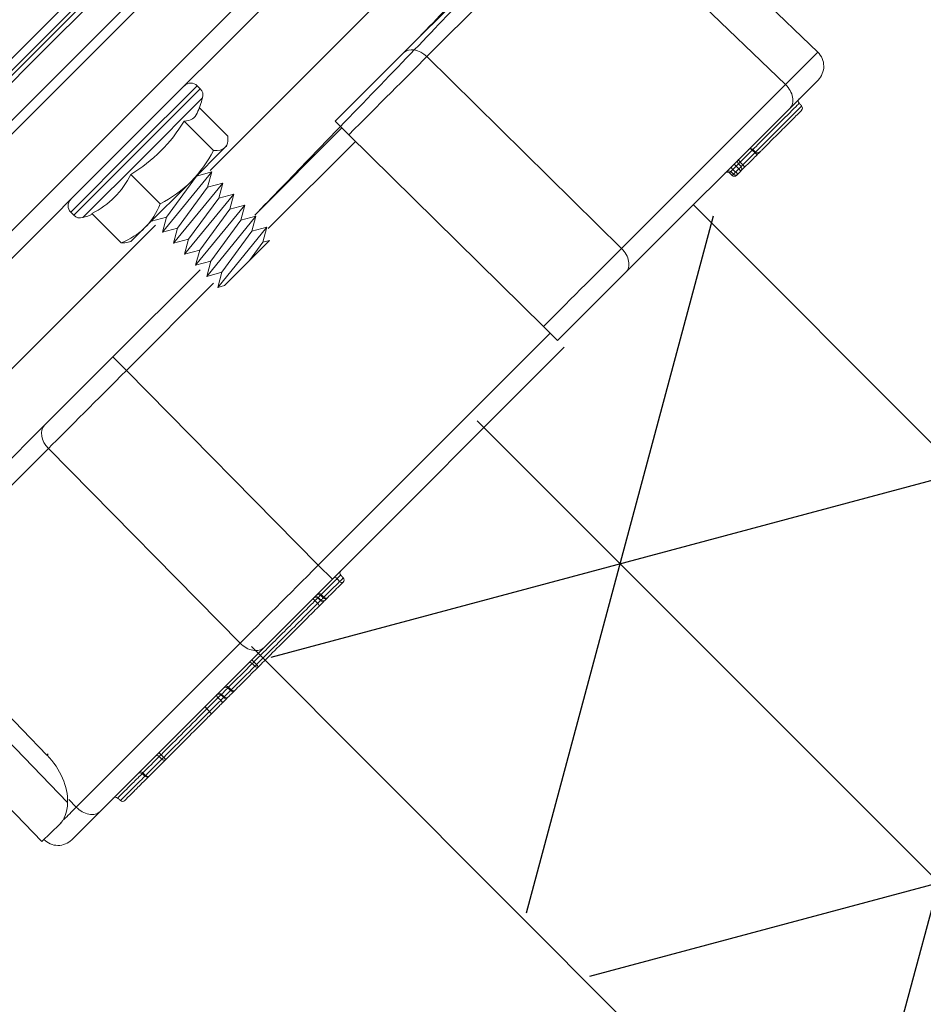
# Model space of a CAD drawing. Extents: x -285 to 5863, y 308 to 3178.
# Tile 495 of 622: x 2918.72 to 2921.61, y 803.18 to 806.34. Entities that reach past the tile are written whole.
import ezdxf

# ---------------------------------------------------------------- set-up
doc = ezdxf.new("R2010")
doc.units = 0
doc.header["$MEASUREMENT"] = 0
doc.layers.get('0').update_dxf_attribs({"color": 255, "linetype": 'CONTINUOUS'})
doc.layers.add('FRP-2-HATCH', color=1, linetype='CONTINUOUS')
doc.layers.add('GALV-2-PIPE', color=3, linetype='CONTINUOUS')

# ---------------------------------------------------------------- blocks, each defined once
blk = doc.blocks.new('A$C18AC51C3')
at = {"linetype": 'Continuous', "lineweight": 18}
for p, q in [((-0.421, -5.551), (-0.421, 0.824)), ((-0.2022, -2.3635), (-0.2022, 0.824)), ((-0.171, 0.7927), (-0.171, -5.5198)), ((-0.4835, 0.7615), (-0.4835, -2.3635)), ((-0.0851, -2.3635), (-0.0851, 0.7302)), ((-0.0695, -5.4416), (-0.0695, 0.7146)), ((-0.0583, -5.3931), (-0.0583, 0.6661)), ((-0.0304, -5.3557), (-0.0304, 0.6287)), ((-1.8731, -0.6665), (-1.8717, -0.5864)), ((-1.8717, -0.5864), (-1.1218, -0.5995)), ((-1.9355, -0.787), (-1.9355, -0.6589)), ((-1.8732, -0.6726), (-1.8731, -0.6665)), ((-1.8719, -0.7428), (-1.8719, -1.4851)), ((-1.8374, -0.7434), (-1.8719, -0.7428)), ((-1.8421, -0.7334), (-1.1566, -0.7454)), ((-0.7335, -0.751), (-0.7335, -2.2397)), ((-1.9355, -1.5293), (-1.9355, -0.787)), ((-0.9969, -1.4915), (-0.9969, -0.7581)), ((-1.6878, -0.7944), (-1.6879, -0.8001)), ((-1.6878, -0.7944), (-1.3129, -0.801)), ((-0.9355, -0.8023), (-0.9355, -1.5357)), ((-1.9571, -0.972), (-1.9576, -0.9684)), ((-1.9446, -0.9673), (-1.9451, -0.971)), ((-1.8719, -1.4851), (-0.9969, -1.4915)), ((-1.9355, -1.8386), (-1.9355, -1.5293)), ((-0.9355, -1.5357), (-0.9355, -1.845)), ((-1.9667, -1.6707), (-1.9667, -1.6707)), ((-1.9571, -1.7636), (-1.9571, -1.7652)), ((-1.9667, -1.7752), (-1.9667, -1.7736)), ((-1.9355, -1.8386), (-1.8719, -1.8386)), ((-1.9355, -2.8884), (-1.9355, -1.8386)), ((-1.8719, -1.8386), (-1.8719, -2.8884)), ((-0.9969, -1.845), (-1.8719, -1.8386)), ((-0.9969, -2.2398), (-0.9969, -1.845)), ((-0.9355, -1.845), (-0.9969, -1.845)), ((-0.9355, -1.845), (-0.9355, -2.2398)), ((-0.5264, -2.077), (-0.5264, -2.65)), ((-0.5125, -2.077), (-0.5264, -2.077)), ((-0.5125, -2.077), (-0.5125, -2.3635)), ((-0.552, -2.3635), (-0.552, -2.0923)), ((-0.711, -2.1394), (-0.7155, -2.147)), ((-0.5628, -2.122), (-0.6961, -2.122)), ((-0.7155, -2.147), (-0.7155, -2.2104)), ((-0.7155, -2.2104), (-0.7155, -2.4196)), ((-1.0265, -2.2588), (-1.0155, -2.2398)), ((-1.0265, -2.2588), (-1.0265, -2.463)), ((-1.0265, -2.463), (-1.0265, -2.2588)), ((-1.0155, -2.2398), (-0.9905, -2.4873)), ((-1.0155, -2.2398), (-0.9905, -2.2831)), ((-0.9905, -2.2831), (-0.9655, -2.2398)), ((-0.9655, -2.2398), (-0.9405, -2.4873)), ((-0.9655, -2.2398), (-0.9405, -2.2831)), ((-0.9405, -2.2831), (-0.9155, -2.2398)), ((-0.9155, -2.2398), (-0.8905, -2.4873)), ((-0.9155, -2.2398), (-0.8905, -2.2831)), ((-0.8905, -2.2831), (-0.8655, -2.2398)), ((-0.8655, -2.2398), (-0.8405, -2.4873)), ((-0.8655, -2.2398), (-0.8405, -2.2831)), ((-0.8405, -2.2831), (-0.8155, -2.2398)), ((-0.8155, -2.2398), (-0.7905, -2.4873)), ((-0.8155, -2.2398), (-0.7905, -2.2831)), ((-0.7905, -2.2831), (-0.7655, -2.2398)), ((-0.7655, -2.2398), (-0.7405, -2.4873)), ((-0.7655, -2.2398), (-0.7405, -2.2831)), ((-0.7405, -2.2831), (-0.7155, -2.2398)), ((-0.7155, -2.2398), (-0.7155, -2.2399)), ((-0.7155, -2.2398), (-0.7155, -2.2398)), ((-0.9905, -2.2831), (-0.9655, -2.444)), ((-0.9405, -2.2831), (-0.9155, -2.444)), ((-0.8905, -2.2831), (-0.8655, -2.444)), ((-0.8405, -2.2831), (-0.8155, -2.444)), ((-0.7905, -2.2831), (-0.7655, -2.444)), ((-0.7405, -2.2831), (-0.7155, -2.444)), ((-0.5628, -2.2988), (-0.6961, -2.2988)), ((-0.552, -2.6347), (-0.552, -2.3635)), ((-0.5125, -2.3635), (-0.5125, -2.65)), ((-0.4835, -2.3635), (-0.4835, -5.4885)), ((-0.2022, -5.551), (-0.2022, -2.3635)), ((-0.0851, -5.4573), (-0.0851, -2.3635)), ((-1.0265, -2.3732), (-1.0155, -2.444)), ((-0.7155, -2.4196), (-0.7155, -2.5726)), ((-1.0265, -2.463), (-1.0155, -2.444)), ((-1.0155, -2.444), (-0.9905, -2.4873)), ((-0.9905, -2.4873), (-0.9655, -2.444)), ((-0.9655, -2.444), (-0.9405, -2.4873)), ((-0.9405, -2.4873), (-0.9155, -2.444)), ((-0.9155, -2.444), (-0.8905, -2.4873)), ((-0.8905, -2.4873), (-0.8655, -2.444)), ((-0.8655, -2.444), (-0.8405, -2.4873)), ((-0.8405, -2.4873), (-0.8155, -2.444)), ((-0.8155, -2.444), (-0.7905, -2.4873)), ((-0.7905, -2.4873), (-0.7655, -2.444)), ((-0.7655, -2.444), (-0.7405, -2.4873)), ((-0.7405, -2.4873), (-0.7155, -2.444)), ((-0.7155, -2.444), (-0.7155, -2.444)), ((-0.9969, -2.8821), (-0.9969, -2.4873)), ((-0.9355, -2.4873), (-0.9355, -2.8821)), ((-0.7335, -2.4874), (-0.7335, -3.976)), ((-0.5628, -2.5403), (-0.6961, -2.5403)), ((-0.7155, -2.58), (-0.7155, -2.5726)), ((-0.7155, -2.58), (-0.711, -2.5877)), ((-0.5669, -2.605), (-0.6961, -2.605)), ((-0.5264, -2.65), (-0.5125, -2.65)), ((-1.9051, -2.8884), (-1.8415, -2.8884)), ((-1.9051, -3.1977), (-1.9051, -2.8884)), ((-1.8415, -2.8884), (-0.9665, -2.8821)), ((-0.9051, -2.8821), (-0.9665, -2.8821)), ((-0.9051, -2.8821), (-0.9051, -3.1914)), ((-1.9051, -3.94), (-1.9051, -3.1977)), ((-0.9051, -3.1914), (-0.9051, -3.9247)), ((-0.9665, -3.2356), (-1.8415, -3.2419)), ((-1.8415, -3.2419), (-1.8415, -3.9842)), ((-0.9665, -3.9689), (-0.9665, -3.2356)), ((-1.9363, -3.6679), (-1.9347, -3.6679)), ((-1.9363, -3.6735), (-1.9363, -3.6679)), ((-1.9363, -3.6735), (-1.9267, -3.6735)), ((-1.9267, -3.6876), (-1.9363, -3.6876)), ((-1.9267, -3.658), (-1.9268, -3.6635)), ((-1.9147, -3.6575), (-1.9146, -3.6631)), ((-1.9147, -3.6731), (-1.9051, -3.6731)), ((-1.9051, -3.688), (-1.9147, -3.688)), ((-1.9267, -3.761), (-1.9268, -3.7638)), ((-1.9145, -3.7633), (-1.9147, -3.7603)), ((-1.9083, -3.7607), (-1.9147, -3.7603)), ((-1.9051, -4.0681), (-1.9051, -3.94)), ((-1.8415, -3.9842), (-0.9665, -3.9689)), ((-0.9961, -4.1159), (-1.8415, -4.1306))]:
    blk.add_line(p, q, dxfattribs=at)
for centre, radius, start, end in [((-1.873, -0.6589), 0.0625, 89, 180), ((-1.9567, -0.9783), 0.01, 94.9382, 180), ((-1.9567, -1.8563), 0.01, 180, 267.4974), ((-0.5264, -2.106), 0.029, 90, 151.7483), ((-0.5125, -2.106), 0.029, 0, 90), ((-0.0472, -2.3635), 0.573, 151.7483, 155.0757), ((-0.0472, -2.3635), 0.573, 203.027, 208.2517), ((-0.5264, -2.621), 0.029, 208.2517, 270), ((-0.5125, -2.621), 0.029, 270, 0), ((-1.9151, -3.6475), 0.01, 271.9858, 0), ((-1.9151, -3.6531), 0.01, 271.9858, 0), ((-1.9263, -3.6679), 0.01, 91.9858, 180), ((-1.9151, -3.708), 0.01, 0, 87.9858), ((-1.8426, -4.0681), 0.0625, 180, 271)]:
    blk.add_arc(centre, radius, start, end, dxfattribs=at)
at = {"linetype": 'Continuous', "lineweight": 18, "extrusion": (-6.12303e-17, 2.64055e-05, -1)}
blk.add_arc((1.9567, -1.7736, -0.0001), 0.01, 0.0011, 87.9902, dxfattribs=at)
at = {"linetype": 'Continuous', "lineweight": 18, "extrusion": (6.12303e-17, -2.92665e-05, 1)}
blk.add_arc((-1.9455, -1.7532, 0.0001), 0.01, 272.0126, 0, dxfattribs=at)
at = {"linetype": 'Continuous', "lineweight": 18, "extrusion": (0, 0, -1)}
for centre, start, end in [((1.9263, -3.6735), 0, 88.0142), ((1.9263, -3.6876), 272.0142, 0)]:
    blk.add_arc(centre, 0.01, start, end, dxfattribs=at)
at = {"linetype": 'Continuous', "lineweight": 18}
for centre, major_axis, ratio, start_param, end_param in [((-1.873, -1.0965), (-0.0011, -0.5001), 0.000903, 2.356307, 2.531961), ((-1.873, -0.787), (0.0625, 0), 0.707107, 1.553343, 3.141593), ((-1.6855, -0.6619), (-0.1875, 0.0033), 0.707107, 0.594693, 1.570796), ((-1.9455, -0.847), (0.01, 0), 1, 4.747465, 6.283129), ((-1.9567, -0.8674), (-0.01, 0), 1, 4.747426, 6.282925), ((-1.9567, -0.9783), (-0.01, 0), 0.632763, 4.747296, 6.283185), ((-1.9455, -0.9647), (0.01, 0), 0.632763, 4.747296, 6.283185), ((-1.9455, -0.9573), (0.01, 0), 1, 4.798511, 6.283115), ((-1.9455, -1.039), (0.01, 0), 0.632763, 4.747296, 6.283185), ((-1.9567, -1.0517), (-0.01, 0), 0.632763, 4.747296, 6.283185), ((-1.9567, -1.0517), (-0.01, 0), 0.177202, 0, 1.53589), ((-1.9567, -1.0517), (0.0001, -0.01), 0.037191, 4.027374, 4.890072), ((-1.9455, -1.0551), (0.01, 0), 0.177202, 0, 1.53589), ((-1.9567, -1.259), (-0.01, 0), 0.177202, 0, 1.53589), ((-1.9567, -1.2593), (-0.01, 0), 0.16301, 0, 1.53589), ((-1.9455, -1.2627), (-0.00006, -0.01), 0.034392, 1.73465, 1.749037), ((-1.9455, -1.2627), (0.01, 0), 0.177202, 0, 1.53589), ((-1.9455, -1.2627), (0.01, 0), 0.163016, 0, 1.53589), ((-1.9567, -1.3093), (-0.01, 0), 0.276972, 0, 1.535889), ((-1.9455, -1.3144), (0.00033, -0.00999), 0.045796, 0.036753, 1.848572), ((-1.9455, -1.3144), (0.01, 0), 0.275698, 0, 1.535889), ((-1.9455, -1.3144), (0.01, 0), 0.999325, 4.747301, 6.283185), ((-1.9455, -1.3169), (0.01, 0), 0.994431, 4.747296, 6.283185), ((-1.9455, -1.3169), (-0.01, 0), 0.992859, 1.605703, 3.141593), ((-1.9567, -1.3348), (-0.01, 0), 0.999329, 4.7473, 6.283185), ((-1.9567, -1.3372), (0.01, 0), 0.994441, 1.605703, 3.141593), ((-1.9567, -1.3372), (0.01, 0), 0.992859, 1.605703, 3.141593), ((-1.9567, -1.3372), (0.00035, -0.00999), 0.003919, 3.247024, 3.261102), ((-1.9455, -1.3455), (-0.01, 0), 0.992859, 1.605703, 3.141593), ((-1.9455, -1.3527), (-0.01, 0), 0.632763, 1.605703, 3.141593), ((-1.9567, -1.3657), (0.01, 0), 0.992859, 1.605703, 3.141593), ((-1.9567, -1.3657), (0.01, 0), 0.632763, 1.605703, 3.141593), ((-1.9567, -1.3657), (0.00033, -0.00999), 0.018124, 3.261121, 4.026728), ((-1.9567, -1.473), (0.01, 0), 0.632763, 1.605703, 3.141593), ((-1.9567, -1.473), (0.01, 0), 0.07891, 3.141593, 4.677482), ((-1.9567, -1.473), (0.00011, -0.01), 0.035894, 4.027316, 4.790935), ((-1.9455, -1.4602), (-0.01, 0), 0.632763, 1.605703, 3.141593), ((-1.9455, -1.4744), (-0.01, 0), 0.07891, 3.141593, 4.677482), ((-1.873, -1.5293), (0.0625, 0), 0.707107, 1.553343, 3.141593), ((-1.873, -1.8387), (-0.0005, -0.5), 0.002181, 1.570909, 2.356181), ((-0.998, -1.5357), (-0.0625, 0), 0.707107, 3.141593, 4.694936), ((-0.998, -1.845), (-0.0005, -0.5), 0.002181, 1.570909, 2.356181), ((-1.9567, -1.7472), (0.01, 0), 0.326854, 3.141593, 4.677478), ((-1.9455, -1.7533), (-0.01, 0), 0.324564, 3.141593, 4.677478), ((-1.9455, -1.7533), (0.00036, -0.00999), 0.04909, 0.00063, 1.899602), ((-1.9455, -1.765), (-0.01, 0), 0.998839, 1.605703, 3.141593), ((-1.9567, -1.7853), (0.01, 0), 0.998839, 1.605703, 3.141593), ((-1.9567, -1.7853), (0.01, 0), 0.632763, 1.605703, 3.141593), ((-1.9567, -1.7853), (0.00034, -0.00999), 0.017194, 3.189753, 4.026708), ((-1.9455, -1.7723), (-0.01, 0), 0.632763, 1.605703, 3.141593), ((-1.9567, -1.8563), (0.01, 0), 0.632763, 1.605703, 3.141593), ((-1.9567, -1.8563), (-0.00044, -0.00999), 0.080473, 4.030513, 6.283646), ((-1.9455, -1.8442), (-0.01, 0), 0.632763, 1.605703, 3.141593), ((-1.9455, -1.8769), (-0.01, 0), 1, 3.142667, 4.6687), ((-0.0472, -2.2104), (-0.5305, 0), 0.707107, 6.04534, 6.52103), ((-0.0472, -2.4196), (0.5305, 0), 0.965926, 2.903748, 3.379438), ((-0.0472, -2.5726), (0.5305, 0), 0.258819, 2.903748, 3.251159), ((-1.8426, -2.8883), (-0.0005, 0.5), 0.002181, 3.927005, 4.712277), ((-0.9676, -2.882), (-0.0005, 0.5), 0.002181, 3.927005, 4.712277), ((-1.8426, -3.1977), (-0.0625, 0), 0.707107, 0, 1.58825), ((-0.9676, -3.1914), (-0.0625, 0), 0.707107, 1.58825, 3.141593), ((-1.9263, -3.6735), (-0.00035, 0.00999), 0.034893, 0, 1.569587), ((-1.9263, -3.6876), (0.00035, 0.00999), 0.034892, 1.572023, 3.141593), ((-1.9263, -3.7046), (0.01, 0), 0.149508, 3.141593, 4.677431), ((-1.9151, -3.708), (-0.00035, -0.00999), 0.03002, 1.721924, 3.141593), ((-1.9151, -3.708), (-0.01, 0), 0.149508, 3.141593, 4.677431), ((-1.9263, -3.7595), (0.01, 0), 0.149508, 3.141593, 4.677431), ((-1.9263, -3.7737), (-0.01, 0), 0.999995, 4.74607, 6.283174), ((-1.9151, -3.7533), (0.01, 0), 0.999999, 4.746076, 6.278231), ((-1.8426, -3.94), (-0.0625, 0), 0.707107, 0, 1.58825), ((-1.9263, -3.9623), (0.01, 0), 0.999985, 3.145494, 4.677103), ((-1.9151, -3.9827), (0.01, 0), 1, 6.283164, 7.818764), ((-1.8426, -3.6306), (-0.0011, 0.5001), 0.000903, 3.141606, 3.926878)]:
    blk.add_ellipse(centre, major_axis=major_axis, ratio=ratio, start_param=start_param, end_param=end_param, dxfattribs=at)
for points, degree in [([(-1.8731, -0.6665), (-1.8735, -0.6869), (-1.8628, -0.7109), (-1.8421, -0.7334)], 3), ([(-1.945, -0.8572), (-1.951, -0.8574), (-1.9571, -0.8576)], 2), ([(-1.9446, -0.9673), (-1.9576, -0.9684)], 1), ([(-1.9451, -0.971), (-1.9491, -0.9713), (-1.9531, -0.9717), (-1.9571, -0.972)], 3), ([(-1.9571, -0.972), (-1.9571, -0.9965), (-1.9571, -1.0209), (-1.9571, -1.0454)], 3), ([(-1.9451, -1.0453), (-1.9451, -1.0205), (-1.9451, -0.9957), (-1.9451, -0.971)], 3), ([(-1.9571, -1.0454), (-1.9531, -1.0454), (-1.9491, -1.0453), (-1.9451, -1.0453)], 3), ([(-1.9451, -1.0534), (-1.9491, -1.0534), (-1.9531, -1.0535), (-1.9571, -1.0535)], 3), ([(-1.9571, -1.0535), (-1.9571, -1.1226), (-1.9571, -1.1917), (-1.9571, -1.2608)], 3), ([(-1.9451, -1.2609), (-1.9451, -1.1917), (-1.9451, -1.1225), (-1.9451, -1.0534)], 3), ([(-1.9667, -1.259), (-1.9667, -1.2591), (-1.9667, -1.2592), (-1.9667, -1.2593)], 3), ([(-1.9571, -1.261), (-1.9571, -1.2609), (-1.9571, -1.2609), (-1.9571, -1.2608)], 3), ([(-1.9451, -1.261), (-1.9491, -1.261), (-1.9531, -1.261), (-1.9571, -1.261)], 3), ([(-1.9571, -1.3272), (-1.9531, -1.3271), (-1.9491, -1.327), (-1.9451, -1.3268)], 3), ([(-1.9571, -1.3273), (-1.9571, -1.3368), (-1.9571, -1.3463), (-1.9571, -1.3558)], 3), ([(-1.9571, -1.3558), (-1.9531, -1.3557), (-1.9491, -1.3555), (-1.9451, -1.3554)], 3), ([(-1.9451, -1.3268), (-1.9451, -1.3268), (-1.9451, -1.3268), (-1.9451, -1.3268)], 3), ([(-1.9451, -1.3554), (-1.9451, -1.3459), (-1.9451, -1.3364), (-1.9451, -1.3268)], 3), ([(-1.9451, -1.359), (-1.9491, -1.3591), (-1.9531, -1.3592), (-1.9571, -1.3594)], 3), ([(-1.9571, -1.3594), (-1.9571, -1.3951), (-1.9571, -1.4309), (-1.9571, -1.4666)], 3), ([(-1.9451, -1.4665), (-1.9451, -1.4307), (-1.9451, -1.3948), (-1.9451, -1.359)], 3), ([(-1.9571, -1.4666), (-1.9531, -1.4666), (-1.9491, -1.4665), (-1.9451, -1.4665)], 3), ([(-1.9451, -1.4736), (-1.9491, -1.4737), (-1.9531, -1.4737), (-1.9571, -1.4737)], 3), ([(-1.945, -1.7632), (-1.9571, -1.7636)], 1), ([(-1.9571, -1.7754), (-1.9531, -1.7752), (-1.9491, -1.7751), (-1.9451, -1.775)], 3), ([(-1.9451, -1.7786), (-1.9491, -1.7787), (-1.9531, -1.7789), (-1.9571, -1.779)], 3), ([(-1.9571, -1.779), (-1.9571, -1.8027), (-1.9571, -1.8264), (-1.9571, -1.85)], 3), ([(-1.9451, -1.8505), (-1.9451, -1.8266), (-1.9451, -1.8026), (-1.9451, -1.7786)], 3), ([(-1.9571, -1.85), (-1.9531, -1.8502), (-1.9491, -1.8504), (-1.9451, -1.8505)], 3), ([(-1.9572, -1.8663), (-1.945, -1.8669)], 1), ([(-0.6961, -2.122), (-0.7079, -2.1508), (-0.7155, -2.1805), (-0.7155, -2.2104)], 3), ([(-0.711, -2.1394), (-0.7076, -2.1335), (-0.7025, -2.1278), (-0.6961, -2.122)], 3), ([(-0.7155, -2.2104), (-0.7155, -2.2404), (-0.7078, -2.2702), (-0.6961, -2.2988)], 3), ([(-0.6961, -2.2988), (-0.7079, -2.3383), (-0.7155, -2.3784), (-0.7155, -2.4196)], 3), ([(-0.7155, -2.4196), (-0.7155, -2.4605), (-0.7079, -2.5009), (-0.6961, -2.5403)], 3), ([(-0.6961, -2.5403), (-0.7079, -2.5509), (-0.7155, -2.5616), (-0.7155, -2.5726)], 3), ([(-0.7155, -2.5726), (-0.7155, -2.5836), (-0.7079, -2.5944), (-0.6961, -2.605)], 3), ([(-1.9363, -3.6876), (-1.9363, -3.6829), (-1.9363, -3.6782), (-1.9363, -3.6735)], 3), ([(-1.9267, -3.658), (-1.9227, -3.6578), (-1.9187, -3.6577), (-1.9147, -3.6575)], 3), ([(-1.9267, -3.6635), (-1.9227, -3.6633), (-1.9187, -3.6632), (-1.9147, -3.6631)], 3), ([(-1.9147, -3.6731), (-1.9187, -3.6732), (-1.9227, -3.6733), (-1.9267, -3.6735)], 3), ([(-1.9267, -3.6735), (-1.9267, -3.6782), (-1.9267, -3.6829), (-1.9267, -3.6876)], 3), ([(-1.9267, -3.6876), (-1.9227, -3.6878), (-1.9187, -3.6879), (-1.9147, -3.688)], 3), ([(-1.9147, -3.688), (-1.9147, -3.683), (-1.9147, -3.6781), (-1.9147, -3.6731)], 3), ([(-1.9147, -3.698), (-1.9187, -3.6979), (-1.9227, -3.6978), (-1.9267, -3.6976)], 3), ([(-1.9267, -3.7061), (-1.9267, -3.7244), (-1.9267, -3.7427), (-1.9267, -3.761)], 3), ([(-1.9147, -3.7065), (-1.9187, -3.7064), (-1.9227, -3.7063), (-1.9267, -3.7061)], 3), ([(-1.9147, -3.7603), (-1.9147, -3.7423), (-1.9147, -3.7244), (-1.9147, -3.7065)], 3), ([(-1.9146, -3.7633), (-1.9267, -3.7637)], 1), ([(-1.9267, -3.9723), (-1.9146, -3.9727)], 1)]:
    blk.add_open_spline(points, degree=degree, dxfattribs=at)
for points, knots in [([(-1.9667, -0.9785), (-1.9667, -0.9773), (-1.9667, -0.9759), (-1.9667, -0.9683), (-1.9667, -0.9611), (-1.9667, -0.9396), (-1.9667, -0.9342), (-1.9667, -0.9207), (-1.9667, -0.9147), (-1.9667, -0.9015), (-1.9667, -0.896), (-1.9667, -0.8733), (-1.9667, -0.8708), (-1.9667, -0.8674), (-1.9667, -0.8672), (-1.9667, -0.8674)], [0, 0, 0, 0, 0.04425, 0.04425, 0.224651, 0.224651, 0.269751, 0.269751, 0.314852, 0.314852, 0.405052, 0.405052, 0.765855, 0.765855, 1, 1, 1, 1]), ([(-1.9571, -0.8574), (-1.9571, -0.8576), (-1.9571, -0.8581), (-1.9571, -0.8618), (-1.9571, -0.8646), (-1.9571, -0.892), (-1.9571, -0.8987), (-1.9571, -0.9204), (-1.957, -0.9368), (-1.9571, -0.9568), (-1.9571, -0.9638), (-1.9571, -0.9691)], [0, 0, 0, 0, 0.194368, 0.194368, 0.655305, 0.655305, 0.77054, 0.77054, 0.885774, 0.885774, 1, 1, 1, 1]), ([(-1.9451, -0.9687), (-1.9451, -0.9635), (-1.9451, -0.9569), (-1.9451, -0.9379), (-1.9451, -0.9216), (-1.9451, -0.8991), (-1.9451, -0.8923), (-1.9451, -0.8643), (-1.9451, -0.8615), (-1.9451, -0.8577), (-1.9451, -0.8572), (-1.9451, -0.857)], [0, 0, 0, 0, 0.107607, 0.107607, 0.223488, 0.223488, 0.339369, 0.339369, 0.802893, 0.802893, 1, 1, 1, 1]), ([(-1.9667, -1.0517), (-1.9667, -1.0466), (-1.9667, -1.0414), (-1.9667, -1.0169), (-1.9667, -0.9976), (-1.9667, -0.9783)], [0, 0, 0, 0, 0.21105, 0.21105, 1, 1, 1, 1]), ([(-1.9667, -1.259), (-1.9667, -1.2525), (-1.9667, -1.2459), (-1.9667, -1.2131), (-1.9667, -1.1869), (-1.9667, -1.1243), (-1.9667, -1.088), (-1.9667, -1.0517)], [0, 0, 0, 0, 0.094942, 0.094942, 0.474708, 0.474708, 1, 1, 1, 1]), ([(-1.9451, -1.0453), (-1.9451, -1.0461), (-1.9451, -1.0471), (-1.9451, -1.0493), (-1.9451, -1.0504), (-1.9451, -1.0521), (-1.9451, -1.0528), (-1.9451, -1.0534)], [0, 0, 0, 0, 0.391385, 0.391385, 0.782721, 0.782721, 1, 1, 1, 1]), ([(-1.9667, -1.3093), (-1.9667, -1.3046), (-1.9667, -1.2999), (-1.9667, -1.2853), (-1.9667, -1.2753), (-1.9667, -1.2633), (-1.9667, -1.2613), (-1.9667, -1.2593)], [0, 0, 0, 0, 0.283646, 0.283646, 0.882587, 0.882587, 1, 1, 1, 1]), ([(-1.9571, -1.2608), (-1.9551, -1.2608), (-1.9531, -1.2608), (-1.9491, -1.2609), (-1.9471, -1.2609), (-1.9451, -1.2609)], [0, 0, 0, 0, 0.499998, 0.499998, 1, 1, 1, 1]), ([(-1.9571, -1.261), (-1.9571, -1.263), (-1.9571, -1.265), (-1.9571, -1.2773), (-1.9571, -1.2875), (-1.9571, -1.3025), (-1.9571, -1.3073), (-1.9571, -1.312)], [0, 0, 0, 0, 0.117112, 0.117112, 0.715711, 0.715711, 1, 1, 1, 1]), ([(-1.9451, -1.3117), (-1.9451, -1.307), (-1.9451, -1.3024), (-1.9451, -1.2916), (-1.9451, -1.2855), (-1.9451, -1.2733), (-1.9451, -1.2671), (-1.9451, -1.261)], [0, 0, 0, 0, 0.278736, 0.278736, 0.641399, 0.641399, 1, 1, 1, 1]), ([(-1.9667, -1.3093), (-1.9667, -1.3101), (-1.9667, -1.3109), (-1.9667, -1.314), (-1.9667, -1.3163), (-1.9667, -1.3207), (-1.9667, -1.3228), (-1.9667, -1.3267), (-1.9667, -1.3285), (-1.9667, -1.3314), (-1.9667, -1.3326), (-1.9667, -1.3342), (-1.9667, -1.3347), (-1.9667, -1.3348)], [0, 0, 0, 0, 0.070121, 0.070121, 0.255979, 0.255979, 0.441784, 0.441784, 0.62773, 0.62773, 0.813872, 0.813872, 1, 1, 1, 1]), ([(-1.9571, -1.3248), (-1.9571, -1.3248), (-1.9572, -1.3245), (-1.9572, -1.3237), (-1.9573, -1.3231), (-1.9573, -1.3217), (-1.9573, -1.3208), (-1.9573, -1.3188), (-1.9573, -1.3178), (-1.9572, -1.3156), (-1.9572, -1.3144), (-1.9571, -1.3129), (-1.9571, -1.3125), (-1.9571, -1.312)], [0, 0, 0, 0, 0.186324, 0.186324, 0.372401, 0.372401, 0.558153, 0.558153, 0.743825, 0.743825, 0.92977, 0.92977, 1, 1, 1, 1]), ([(-1.9571, -1.312), (-1.9553, -1.312), (-1.9535, -1.3119), (-1.9495, -1.3118), (-1.9473, -1.3117), (-1.9451, -1.3117)], [0, 0, 0, 0, 0.449977, 0.449977, 1, 1, 1, 1]), ([(-1.9667, -1.3372), (-1.9667, -1.3371), (-1.9667, -1.3371), (-1.9667, -1.3367), (-1.9667, -1.3366), (-1.9667, -1.3361), (-1.9667, -1.3358), (-1.9667, -1.3352), (-1.9667, -1.335), (-1.9667, -1.3348)], [0, 0, 0, 0, 0.042365, 0.042365, 0.238272, 0.238272, 0.630071, 0.630071, 1, 1, 1, 1]), ([(-1.9667, -1.3657), (-1.9667, -1.3649), (-1.9667, -1.3641), (-1.9667, -1.3601), (-1.9667, -1.357), (-1.9667, -1.3482), (-1.9667, -1.3427), (-1.9667, -1.3372)], [0, 0, 0, 0, 0.083653, 0.083653, 0.418264, 0.418264, 1, 1, 1, 1]), ([(-1.9451, -1.3244), (-1.9473, -1.3245), (-1.9495, -1.3246), (-1.9535, -1.3247), (-1.9553, -1.3247), (-1.9571, -1.3248)], [0, 0, 0, 0, 0.550019, 0.550019, 1, 1, 1, 1]), ([(-1.9571, -1.3248), (-1.9571, -1.325), (-1.9571, -1.3253), (-1.9571, -1.3258), (-1.9571, -1.3261), (-1.9571, -1.3266), (-1.9571, -1.3268), (-1.9571, -1.3271), (-1.9571, -1.3272), (-1.9571, -1.3272)], [0, 0, 0, 0, 0.36584, 0.36584, 0.754597, 0.754597, 0.952736, 0.952736, 1, 1, 1, 1]), ([(-1.9451, -1.3268), (-1.9471, -1.3269), (-1.9491, -1.327), (-1.9531, -1.3271), (-1.9551, -1.3272), (-1.9571, -1.3273)], [0, 0, 0, 0, 0.499999, 0.499999, 1, 1, 1, 1]), ([(-1.9451, -1.3268), (-1.9451, -1.3267), (-1.9451, -1.3267), (-1.9451, -1.3264), (-1.9451, -1.3262), (-1.9451, -1.3257), (-1.9451, -1.3254), (-1.9451, -1.3249), (-1.9451, -1.3246), (-1.9451, -1.3244)], [0, 0, 0, 0, 0.047731, 0.047731, 0.238003, 0.238003, 0.625868, 0.625868, 1, 1, 1, 1]), ([(-1.9451, -1.3554), (-1.9451, -1.3555), (-1.9451, -1.3559), (-1.9451, -1.3571), (-1.9451, -1.3578), (-1.9451, -1.3588), (-1.9451, -1.3589), (-1.9451, -1.359)], [0, 0, 0, 0, 0.500977, 0.500977, 0.940971, 0.940971, 1, 1, 1, 1]), ([(-1.9667, -1.473), (-1.9667, -1.4678), (-1.9667, -1.4626), (-1.9667, -1.4368), (-1.9667, -1.4162), (-1.9667, -1.3943), (-1.9667, -1.393), (-1.9667, -1.3831), (-1.9667, -1.3744), (-1.9667, -1.3657)], [0, 0, 0, 0, 0.144393, 0.144393, 0.721964, 0.721964, 0.757192, 0.757192, 1, 1, 1, 1]), ([(-1.9667, -1.7472), (-1.9667, -1.7421), (-1.9667, -1.737), (-1.9667, -1.7066), (-1.9667, -1.6804), (-1.9667, -1.6023), (-1.9667, -1.5502), (-1.9667, -1.4897), (-1.9667, -1.4813), (-1.9667, -1.473)], [0, 0, 0, 0, 0.05786, 0.05786, 0.342463, 0.342463, 0.908849, 0.908849, 1, 1, 1, 1]), ([(-1.9571, -1.4737), (-1.9571, -1.4804), (-1.9571, -1.487), (-1.9571, -1.5203), (-1.9571, -1.5469), (-1.9571, -1.6007), (-1.9571, -1.628), (-1.9571, -1.6819), (-1.9571, -1.7087), (-1.9571, -1.7398), (-1.9571, -1.7452), (-1.9571, -1.7504)], [0, 0, 0, 0, 0.071632, 0.071632, 0.358159, 0.358159, 0.651976, 0.651976, 0.94037, 0.94037, 1, 1, 1, 1]), ([(-1.9451, -1.4665), (-1.9451, -1.4666), (-1.9451, -1.4667), (-1.9451, -1.4677), (-1.9451, -1.4688), (-1.9451, -1.4709), (-1.9451, -1.472), (-1.9451, -1.4733), (-1.9451, -1.4735), (-1.9451, -1.4736)], [0, 0, 0, 0, 0.056596, 0.056596, 0.498579, 0.498579, 0.940764, 0.940764, 1, 1, 1, 1]), ([(-1.9451, -1.75), (-1.9451, -1.7435), (-1.9451, -1.737), (-1.9451, -1.7055), (-1.9451, -1.6799), (-1.9451, -1.6092), (-1.9451, -1.5639), (-1.9451, -1.5037), (-1.9451, -1.4886), (-1.9451, -1.4736)], [0, 0, 0, 0, 0.073572, 0.073572, 0.349832, 0.349832, 0.83788, 0.83788, 1, 1, 1, 1]), ([(-1.9667, -1.7472), (-1.9667, -1.7486), (-1.9667, -1.7502), (-1.9667, -1.7539), (-1.9667, -1.7562), (-1.9667, -1.7606), (-1.9667, -1.7627), (-1.9667, -1.7664), (-1.9667, -1.7681), (-1.9667, -1.7709), (-1.9667, -1.772), (-1.9667, -1.773), (-1.9667, -1.7733), (-1.9667, -1.7734)], [0, 0, 0, 0, 0.133332, 0.133332, 0.32593, 0.32593, 0.518502, 0.518502, 0.711274, 0.711274, 0.904291, 0.904291, 1, 1, 1, 1]), ([(-1.9571, -1.7652), (-1.9582, -1.7652), (-1.9593, -1.7654), (-1.9614, -1.7663), (-1.9624, -1.7669), (-1.9641, -1.7683), (-1.9648, -1.7692), (-1.9659, -1.7711), (-1.9663, -1.7722), (-1.9666, -1.7735), (-1.9666, -1.7738), (-1.9667, -1.7744), (-1.9667, -1.7748), (-1.9667, -1.7752)], [0, 0, 0, 0, 0.219673, 0.219673, 0.439346, 0.439346, 0.65902, 0.65902, 0.878699, 0.878699, 0.923469, 0.923469, 1, 1, 1, 1]), ([(-1.9571, -1.7636), (-1.9572, -1.7635), (-1.9572, -1.7634), (-1.9572, -1.7628), (-1.9573, -1.7623), (-1.9573, -1.7609), (-1.9573, -1.7601), (-1.9573, -1.7582), (-1.9573, -1.7571), (-1.9573, -1.755), (-1.9572, -1.7538), (-1.9571, -1.7519), (-1.9571, -1.7512), (-1.9571, -1.7504)], [0, 0, 0, 0, 0.098298, 0.098298, 0.290758, 0.290758, 0.48279, 0.48279, 0.674658, 0.674658, 0.866791, 0.866791, 1, 1, 1, 1]), ([(-1.9571, -1.7504), (-1.9553, -1.7504), (-1.9536, -1.7503), (-1.9496, -1.7502), (-1.9474, -1.7501), (-1.9451, -1.75)], [0, 0, 0, 0, 0.431757, 0.431757, 1, 1, 1, 1]), ([(-1.9571, -1.7652), (-1.9551, -1.7651), (-1.9531, -1.765), (-1.9491, -1.7649), (-1.9471, -1.7648), (-1.9451, -1.7648)], [0, 0, 0, 0, 0.5, 0.5, 1, 1, 1, 1]), ([(-1.9571, -1.7652), (-1.9571, -1.7652), (-1.9571, -1.7652), (-1.9571, -1.7686), (-1.9571, -1.772), (-1.9571, -1.7754)], [0, 0, 0, 0, 0.000021, 0.000021, 1, 1, 1, 1]), ([(-1.9355, -1.7548), (-1.9355, -1.7552), (-1.9355, -1.7556), (-1.9356, -1.7562), (-1.9356, -1.7564), (-1.9358, -1.7577), (-1.9362, -1.7588), (-1.9374, -1.7607), (-1.9381, -1.7616), (-1.9398, -1.7631), (-1.9408, -1.7637), (-1.9429, -1.7645), (-1.944, -1.7647), (-1.9451, -1.7648)], [0, 0, 0, 0, 0.076702, 0.076702, 0.121303, 0.121303, 0.340981, 0.340981, 0.560655, 0.560655, 0.780327, 0.780327, 1, 1, 1, 1]), ([(-1.9451, -1.7648), (-1.9451, -1.7641), (-1.9451, -1.7636), (-1.9451, -1.7632), (-1.9451, -1.7632), (-1.9451, -1.7632), (-1.9451, -1.7632), (-1.9451, -1.7633)], [0, 0, 0, 0, 0.591949, 0.591949, 0.923405, 0.923405, 1, 1, 1, 1]), ([(-1.9451, -1.775), (-1.9451, -1.7716), (-1.9451, -1.7682), (-1.9451, -1.7648), (-1.9451, -1.7648), (-1.9451, -1.7648)], [0, 0, 0, 0, 0.999991, 0.999991, 1, 1, 1, 1]), ([(-1.9667, -1.7853), (-1.9667, -1.785), (-1.9667, -1.7847), (-1.9667, -1.7831), (-1.9667, -1.7818), (-1.9667, -1.7787), (-1.9667, -1.7769), (-1.9667, -1.7752)], [0, 0, 0, 0, 0.094572, 0.094572, 0.472862, 0.472862, 1, 1, 1, 1]), ([(-1.9667, -1.8563), (-1.9667, -1.8512), (-1.9667, -1.846), (-1.9667, -1.8224), (-1.9667, -1.8038), (-1.9667, -1.7853)], [0, 0, 0, 0, 0.218115, 0.218115, 1, 1, 1, 1]), ([(-1.9451, -1.775), (-1.9451, -1.775), (-1.9451, -1.7753), (-1.9451, -1.7761), (-1.9451, -1.7767), (-1.9451, -1.7778), (-1.9451, -1.7782), (-1.9451, -1.7786)], [0, 0, 0, 0, 0.403416, 0.403416, 0.80679, 0.80679, 1, 1, 1, 1]), ([(-1.9451, -1.8505), (-1.945, -1.8514), (-1.9449, -1.8524), (-1.9448, -1.8545), (-1.9447, -1.8557), (-1.9446, -1.8579), (-1.9446, -1.8591), (-1.9445, -1.8612), (-1.9445, -1.8622), (-1.9446, -1.864), (-1.9446, -1.8647), (-1.9447, -1.8659), (-1.9448, -1.8664), (-1.9449, -1.8668), (-1.945, -1.8669), (-1.945, -1.8669)], [0, 0, 0, 0, 0.150912, 0.150912, 0.301258, 0.301258, 0.450642, 0.450642, 0.599291, 0.599291, 0.747918, 0.747918, 0.89724, 0.89724, 1, 1, 1, 1]), ([(-0.9355, -2.501), (-0.9341, -2.585), (-0.9327, -2.6688), (-0.9274, -2.9822), (-0.9233, -3.2027), (-0.9175, -3.4802), (-0.9155, -3.5654), (-0.9115, -3.7117), (-0.9096, -3.7741), (-0.9076, -3.8253)], [0, 0, 0, 0, 0.148937, 0.148937, 0.574468, 0.574468, 0.787234, 0.787234, 1, 1, 1, 1]), ([(-0.8908, -3.8183), (-0.8927, -3.7679), (-0.8946, -3.7065), (-0.8986, -3.5629), (-0.9006, -3.4795), (-0.9033, -3.3481), (-0.9042, -3.3057), (-0.9051, -3.2618)], [0, 0, 0, 0, 0.408423, 0.408423, 0.816846, 0.816846, 1, 1, 1, 1]), ([(-1.9363, -3.6876), (-1.9363, -3.6876), (-1.9363, -3.6876), (-1.9363, -3.6878), (-1.9363, -3.6884), (-1.9363, -3.6902), (-1.9363, -3.6914), (-1.9363, -3.6944), (-1.9363, -3.6963), (-1.9363, -3.7002), (-1.9363, -3.7024), (-1.9363, -3.7046)], [0, 0, 0, 0, 0.049805, 0.049805, 0.287272, 0.287272, 0.524768, 0.524768, 0.762389, 0.762389, 1, 1, 1, 1]), ([(-1.9147, -3.6631), (-1.9147, -3.6631), (-1.9146, -3.6633), (-1.9146, -3.664), (-1.9146, -3.6645), (-1.9146, -3.6659), (-1.9146, -3.6668), (-1.9146, -3.6687), (-1.9146, -3.6698), (-1.9147, -3.6716), (-1.9147, -3.6723), (-1.9147, -3.6731)], [0, 0, 0, 0, 0.215129, 0.215129, 0.430072, 0.430072, 0.644811, 0.644811, 0.859592, 0.859592, 1, 1, 1, 1]), ([(-1.9147, -3.688), (-1.9147, -3.6892), (-1.9146, -3.6903), (-1.9146, -3.6924), (-1.9146, -3.6934), (-1.9146, -3.6952), (-1.9146, -3.6959), (-1.9146, -3.6971), (-1.9146, -3.6976), (-1.9147, -3.698), (-1.9147, -3.698), (-1.9147, -3.698)], [0, 0, 0, 0, 0.215131, 0.215131, 0.430074, 0.430074, 0.64481, 0.64481, 0.859588, 0.859588, 1, 1, 1, 1]), ([(-1.9363, -3.7595), (-1.9363, -3.7529), (-1.9363, -3.7463), (-1.9363, -3.728), (-1.9363, -3.7163), (-1.9363, -3.7046)], [0, 0, 0, 0, 0.360265, 0.360265, 1, 1, 1, 1]), ([(-1.9267, -3.6976), (-1.9267, -3.6976), (-1.9267, -3.6976), (-1.9267, -3.6977), (-1.9267, -3.698), (-1.9268, -3.6989), (-1.9268, -3.6995), (-1.9268, -3.701), (-1.9268, -3.7019), (-1.9267, -3.7039), (-1.9267, -3.705), (-1.9267, -3.7061)], [0, 0, 0, 0, 0.049841, 0.049841, 0.287351, 0.287351, 0.524752, 0.524752, 0.762297, 0.762297, 1, 1, 1, 1]), ([(-1.9363, -3.7736), (-1.9363, -3.7725), (-1.9363, -3.7712), (-1.9363, -3.7679), (-1.9363, -3.7656), (-1.9363, -3.7621), (-1.9363, -3.7608), (-1.9363, -3.7595)], [0, 0, 0, 0, 0.280633, 0.280633, 0.737279, 0.737279, 1, 1, 1, 1]), ([(-1.9363, -3.9623), (-1.9363, -3.9623), (-1.9363, -3.9622), (-1.9363, -3.9613), (-1.9363, -3.9599), (-1.9363, -3.9548), (-1.9363, -3.9512), (-1.9363, -3.9408), (-1.9363, -3.9333), (-1.9363, -3.9143), (-1.9363, -3.9018), (-1.9363, -3.8721), (-1.9363, -3.8542), (-1.9363, -3.8271), (-1.9363, -3.8172), (-1.9363, -3.8008), (-1.9363, -3.7938), (-1.9363, -3.784), (-1.9363, -3.7805), (-1.9363, -3.7756), (-1.9363, -3.7741), (-1.9363, -3.7737), (-1.9363, -3.7737), (-1.9363, -3.7737)], [0, 0, 0, 0, 0.028827, 0.028827, 0.100222, 0.100222, 0.171982, 0.171982, 0.277238, 0.277238, 0.428331, 0.428331, 0.635073, 0.635073, 0.754937, 0.754937, 0.854957, 0.854957, 0.922742, 0.922742, 0.991215, 0.991215, 1, 1, 1, 1]), ([(-1.9267, -3.761), (-1.9254, -3.7609), (-1.9241, -3.7608), (-1.9201, -3.7606), (-1.9174, -3.7604), (-1.9147, -3.7603)], [0, 0, 0, 0, 0.32112, 0.32112, 1, 1, 1, 1]), ([(-1.9266, -3.7637), (-1.9266, -3.7637), (-1.9266, -3.7637), (-1.9266, -3.7642), (-1.9267, -3.766), (-1.9267, -3.772), (-1.9267, -3.776), (-1.9267, -3.7873), (-1.9267, -3.7952), (-1.9267, -3.8134), (-1.9267, -3.8243), (-1.9267, -3.8536), (-1.9267, -3.8727), (-1.9267, -3.9046), (-1.9267, -3.9181), (-1.9267, -3.939), (-1.9267, -3.9473), (-1.9267, -3.9591), (-1.9267, -3.9635), (-1.9267, -3.9694), (-1.9267, -3.9712), (-1.9267, -3.9721), (-1.9267, -3.9722), (-1.9267, -3.9723)], [0, 0, 0, 0, 0.011435, 0.011435, 0.086098, 0.086098, 0.157887, 0.157887, 0.258489, 0.258489, 0.376567, 0.376567, 0.573485, 0.573485, 0.719954, 0.719954, 0.824959, 0.824959, 0.900855, 0.900855, 0.976116, 0.976116, 1, 1, 1, 1]), ([(-1.9147, -3.9726), (-1.9147, -3.9725), (-1.9147, -3.9698), (-1.9147, -3.9479), (-1.9147, -3.9161), (-1.9147, -3.8539), (-1.9147, -3.8212), (-1.9147, -3.7822), (-1.9147, -3.771), (-1.9147, -3.7643), (-1.9147, -3.7634), (-1.9147, -3.7634)], [0, 0, 0, 0, 0.119936, 0.119936, 0.447512, 0.447512, 0.775088, 0.775088, 0.938876, 0.938876, 1, 1, 1, 1])]:
    blk.add_open_spline(points, degree=3, knots=knots, dxfattribs=at)

msp = doc.modelspace()

# ---------------------------------------------------------------- hatches: boundary and pattern name
at = {"layer": 'FRP-2-HATCH', "linetype": 'Continuous'}
h = msp.add_hatch(dxfattribs=at)
h.set_pattern_fill('NET3', color=256, scale=10, angle=-45, style=0)
h.set_pattern_definition([(315, (908.8416, -1265.3812), (0.8838835, 0.8838835), []), (15, (908.8416, -1265.3812), (-0.3235238, 1.2074073), []), (75, (908.8416, -1265.3812), (-1.2074073, 0.3235238), [])])
h.paths.add_polyline_path([(2920.89034, 805.75823), (2919.47613, 804.34401), (2932.21492, 791.58775), (2933.62913, 793.00197)])

# ---------------------------------------------------------------- linework, layer by layer
at = {"layer": 'GALV-2-PIPE'}
for p, q in [((2920.87623, 805.74412), (2933.6069, 792.97973)), ((2919.46202, 804.32991), (2932.19268, 791.56552))]:
    msp.add_line(p, q, dxfattribs=at)

# ---------------------------------------------------------------- block references
at = {"layer": 'GALV-2-PIPE', "rotation": 135.0000000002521}
msp.add_blockref('A$C18AC51C3', (2917.05168, 804.61373), dxfattribs=at)

doc.saveas('drawing.dxf')
